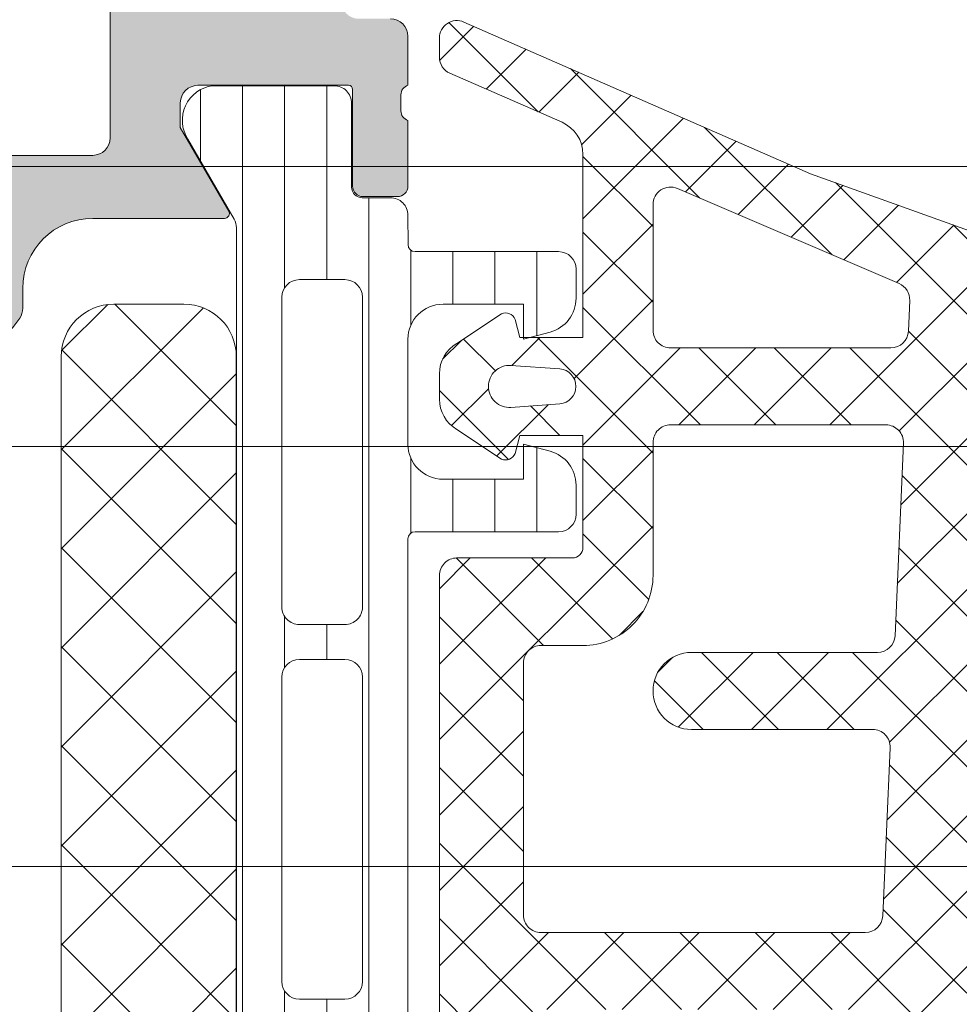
# Model space of a CAD drawing. Header units: millimetres. Extents: x 213386 to 506888, y 183055 to 450952.
# Tile 689 of 1056: x 374444 to 374470, y 342621 to 342649. Entities that reach past the tile are written whole.
import ezdxf

# ---------------------------------------------------------------- set-up
doc = ezdxf.new("R2010")
doc.units = ezdxf.units.MM
doc.layers.add('FASÁDA DETAILNÍ', color=255, linetype='Continuous', lineweight=0)
doc.layers.add('NOVA', color=255, linetype='Continuous', lineweight=0)
pattern_1 = [(135, (-4407.505283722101, 0), (-1.077630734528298, -1.077630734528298), []), (225, (-4407.505283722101, 0), (1.077630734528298, -1.077630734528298), [])]

# ---------------------------------------------------------------- blocks, each defined once
blk = doc.blocks.new('A$C69D17D4D')
at = {"layer": 'FASÁDA DETAILNÍ'}
h = blk.add_hatch(color=256, dxfattribs=at)
edge = h.paths.add_edge_path()
edge.add_arc((-23461.00547196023, 24911.31804486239), 0.5000674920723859, 0.0077324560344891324, 89.99226754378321, ccw=False)
edge.add_line((-23460.50540447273, 24911.31811234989), (-23460.50540447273, 24907.31811234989))
edge.add_arc((-23461.00547196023, 24907.3181798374), 0.5000674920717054, 270.0077324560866, 359.99226754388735, ccw=False)
edge.add_line((-23461.00540447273, 24906.81811234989), (-23462.30545330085, 24906.81811234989))
edge.add_arc((-23462.30541640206, 24907.31814924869), 0.5000369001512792, 180.0042279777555, 269.99577202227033, ccw=False)
edge.add_line((-23462.80545330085, 24907.31811234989), (-23462.80545330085, 24907.81811234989))
edge.add_line((-23462.80545330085, 24907.81811234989), (-23461.80545330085, 24907.81811234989))
edge.add_line((-23461.80545330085, 24907.81811234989), (-23461.80545330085, 24909.31811234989))
edge.add_arc((-23462.80541632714, 24909.31814932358), 0.9999630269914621, 359.9978814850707, 450.0021185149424)
edge.add_line((-23462.80545330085, 24910.31811234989), (-23466.80545330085, 24910.31811234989))
edge.add_arc((-23466.80537643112, 24909.31803548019), 1.000076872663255, 90.00440397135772, 179.9955960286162)
edge.add_line((-23467.80545330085, 24909.31811234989), (-23467.80545330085, 24907.81811234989))
edge.add_line((-23467.80545330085, 24907.81811234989), (-23466.80545330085, 24907.81811234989))
edge.add_line((-23466.80545330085, 24907.81811234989), (-23466.80545330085, 24907.31811234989))
edge.add_arc((-23467.30539582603, 24907.3180548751), 0.4999425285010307, -90.0065868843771, 0.006586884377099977, ccw=False)
edge.add_line((-23467.30545330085, 24906.81811234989), (-23470.10544109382, 24906.81811234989))
edge.add_arc((-23470.10544109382, 24907.31811234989), 0.5000000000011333, 180.0000000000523, 270.0000000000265, ccw=False)
edge.add_line((-23470.60544109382, 24907.31811234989), (-23470.60544109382, 24907.5181123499))
edge.add_arc((-23470.10544109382, 24907.51811234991), 0.5000000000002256, 89.99999999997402, 179.9999999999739, ccw=False)
edge.add_line((-23470.10544109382, 24908.01811234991), (-23469.60544109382, 24908.01811234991))
edge.add_arc((-23469.60547619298, 24908.51814744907), 0.500035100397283, 270.0040217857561, 359.9959782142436)
edge.add_line((-23469.10544109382, 24908.51811234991), (-23469.10544109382, 24909.31811540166))
edge.add_arc((-23469.60545765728, 24909.31809883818), 0.5000165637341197, 0.001897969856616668, 89.99810203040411)
edge.add_line((-23469.60544109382, 24909.81811540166), (-23500.90543499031, 24909.81811540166))
edge.add_line((-23500.9054349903, 24909.81811540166), (-23506.94389261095, 24909.38571876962))
edge.add_arc((-23506.90543655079, 24908.38649908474), 0.9999594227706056, 92.20400286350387, 179.9999999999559)
edge.add_line((-23507.90539597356, 24908.38649908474), (-23507.90539597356, 24901.71804687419))
edge.add_arc((-23507.40539597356, 24901.71804687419), 0.5000000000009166, 180.0000000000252, 269.9999999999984)
edge.add_line((-23507.40539597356, 24901.21804687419), (-23506.50539597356, 24901.21804687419))
edge.add_arc((-23506.50539597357, 24900.71804687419), 0.5000000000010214, 1.1692691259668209e-10, 90.0000000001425, ccw=False)
edge.add_line((-23506.00539597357, 24900.71804687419), (-23506.00539597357, 24899.31804534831))
edge.add_arc((-23505.92655952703, 24899.05052475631), 0.278895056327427, 106.4198764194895, 181.1645893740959)
edge.add_line((-23506.20539697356, 24899.04485634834), (-23506.20539697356, 24898.59126234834))
edge.add_arc((-23505.92652887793, 24898.58560168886), 0.2789255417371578, 178.8371299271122, 253.575405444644)
edge.add_line((-23506.00539597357, 24898.31805834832), (-23506.00539597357, 24896.43804734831))
edge.add_arc((-23506.30539597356, 24896.43804734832), 0.3000000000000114, 270.00000000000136, 360, ccw=False)
edge.add_line((-23506.30539597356, 24896.13804734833), (-23507.2853702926, 24896.13804734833))
edge.add_arc((-23507.28537029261, 24896.43804734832), 0.2999999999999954, 180.0000000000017, 270.00000000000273, ccw=False)
edge.add_line((-23507.58537029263, 24896.43804734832), (-23507.58537029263, 24899.19804534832))
edge.add_arc((-23507.70537029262, 24899.19804534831), 0.1200000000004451, 359.9999999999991, 450)
edge.add_line((-23507.70537029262, 24899.31804534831), (-23512.00539597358, 24899.31804534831))
edge.add_arc((-23512.00539597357, 24898.81804534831), 0.5000000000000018, 89.9999999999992, 179.9999999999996)
edge.add_line((-23512.50539597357, 24898.81804534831), (-23512.50539597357, 24898.11804534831))
edge.add_line((-23512.50539597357, 24898.11804534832), (-23511.12390051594, 24895.7252250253))
edge.add_arc((-23511.24351575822, 24895.65616513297), 0.1381197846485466, -90.00000000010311, 29.999999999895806, ccw=False)
edge.add_line((-23511.24351575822, 24895.51804534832), (-23515.00539597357, 24895.51804534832))
edge.add_arc((-23515.00539597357, 24893.51804534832), 1.999999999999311, 90.00000000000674, 180.0000000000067)
edge.add_line((-23517.00539597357, 24893.51804534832), (-23517.00539597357, 24892.9500499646))
edge.add_arc((-23517.50539597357, 24892.95004996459), 0.5000000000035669, 325.52092823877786, 359.9999999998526, ccw=False)
edge.add_arc((-23521.2148945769, 24895.4975232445), 4.999999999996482, 275.34922800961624, 325.5209282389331, ccw=False)
edge.add_arc((-23520.76727618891, 24890.65617200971), 0.1381197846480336, 150.0000000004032, 277.70243749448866, ccw=False)
edge.add_line((-23520.8868914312, 24890.72523190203), (-23519.50539597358, 24893.11805222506))
edge.add_line((-23519.50539597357, 24893.11805222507), (-23519.50539597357, 24893.81805222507))
edge.add_arc((-23520.00539597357, 24893.81805222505), 0.5, 360, 450)
edge.add_line((-23520.00539597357, 24894.31805222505), (-23524.30542165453, 24894.31805222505))
edge.add_arc((-23524.30542165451, 24894.19805222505), 0.1199999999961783, 90.00000000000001, 179.9999999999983)
edge.add_line((-23524.42542165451, 24894.19805222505), (-23524.42542165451, 24891.43805422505))
edge.add_arc((-23524.72542165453, 24891.43805422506), 0.2999999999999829, -90, 6.252776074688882e-13, ccw=False)
edge.add_line((-23524.72542165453, 24891.13805422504), (-23525.70539597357, 24891.13805422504))
edge.add_arc((-23525.70539597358, 24891.43805422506), 0.300000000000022, 180.0000000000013, 270, ccw=False)
edge.add_line((-23526.00539597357, 24891.43805422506), (-23526.00539597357, 24893.31806522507))
edge.add_arc((-23526.08426306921, 24893.5856085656), 0.2789255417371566, 286.4245945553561, 361.1628700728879)
edge.add_line((-23525.80539497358, 24893.59126922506), (-23525.80539497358, 24894.04486322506))
edge.add_arc((-23526.08423242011, 24894.05053163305), 0.2788950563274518, 358.8354106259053, 433.5801235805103)
edge.add_line((-23526.00539597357, 24894.31805222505), (-23526.00539597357, 24897.31811071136))
edge.add_line((-23526.00539597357, 24897.31811071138), (-23525.30532360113, 24898.01821360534))
edge.add_line((-23525.30532360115, 24898.01821360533), (-23524.70531749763, 24898.01821360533))
edge.add_line((-23524.70531749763, 24898.01821360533), (-23524.70531749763, 24896.41820750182))
edge.add_arc((-23524.20530804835, 24896.4182169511), 0.5000094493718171, 180.0010827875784, 269.9989172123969)
edge.add_line((-23524.20531749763, 24895.91820750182), (-23523.80988941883, 24895.91820750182))
edge.add_arc((-23523.80988941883, 24896.41820750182), 0.5000000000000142, 270.0000000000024, 285.0000000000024)
edge.add_line((-23523.68047989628, 24895.93524458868), (-23522.24659314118, 24896.31945338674))
edge.add_arc((-23522.50541218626, 24897.28537921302), 1.000000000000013, 285.0000000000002, 360.0000000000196)
edge.add_line((-23521.50541218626, 24897.28537921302), (-23521.50541218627, 24903.01820139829))
edge.add_line((-23521.50541218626, 24903.01820139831), (-23524.70531749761, 24903.01820139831))
edge.add_line((-23524.70531749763, 24903.01820139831), (-23524.70531749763, 24902.21821360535))
edge.add_line((-23524.70531749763, 24902.21821360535), (-23525.30532360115, 24902.21821360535))
edge.add_line((-23525.30532360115, 24902.21821360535), (-23526.0053052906, 24903.43064646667))
edge.add_line((-23526.0053052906, 24903.43064646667), (-23526.0053052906, 24904.51820139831))
edge.add_line((-23526.0053052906, 24904.51820139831), (-23511.00539597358, 24904.51820139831))
edge.add_arc((-23511.00539597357, 24905.01820139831), 0.5000000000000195, 269.9999999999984, 360.0000000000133)
edge.add_line((-23510.50539597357, 24905.01820139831), (-23510.50539597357, 24910.81811234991))
edge.add_arc((-23509.50539597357, 24910.81811234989), 1, 90, 180.0000000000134, ccw=False)
edge.add_line((-23509.50539597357, 24911.81811234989), (-23461.00540447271, 24911.81811234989))
edge = h.paths.add_edge_path(flags=16)
edge.add_line((-23519.90541218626, 24902.21821360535), (-23519.90541218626, 24897.81821360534))
edge.add_arc((-23519.40541218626, 24897.81821360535), 0.5000000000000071, 180.0000000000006, 269.9999999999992)
edge.add_line((-23519.40541218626, 24897.31821360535), (-23515.00541218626, 24897.31821360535))
edge.add_arc((-23515.00541218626, 24897.81821360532), 0.4999999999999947, 269.9999999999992, 360.0000000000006)
edge.add_line((-23514.50541218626, 24897.81821360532), (-23514.50541218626, 24902.21821360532))
edge.add_arc((-23515.00541218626, 24902.21821360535), 0.5, 360, 450)
edge.add_line((-23515.00541218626, 24902.71821360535), (-23519.40541218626, 24902.71821360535))
edge.add_arc((-23519.40541218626, 24902.21821360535), 0.4999999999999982, 90.00000000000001, 180.0000000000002)
h = blk.add_hatch(dxfattribs=at)
h.set_pattern_fill('ANSI37', color=256, scale=0.48, angle=90, style=0)
h.set_pattern_definition(pattern_1)
edge = h.paths.add_edge_path(flags=16)
edge.add_line((-23501.66969865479, 24890.21938934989), (-23503.0625526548, 24890.11964534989))
edge.add_arc((-23503.10541014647, 24890.71811226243), 0.599999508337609, 179.9999916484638, 274.0960805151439, ccw=False)
edge.add_arc((-23503.10541014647, 24890.71811243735), 0.5999995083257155, 85.90391948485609, 180.0000083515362, ccw=False)
edge.add_line((-23503.0625526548, 24891.31657934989), (-23501.66969865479, 24891.21683534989))
edge.add_arc((-23501.70541313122, 24890.71811234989), 0.5000001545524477, -85.90393560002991, 85.90393560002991, ccw=False)
edge = h.paths.add_edge_path(flags=16)
edge.add_arc((-23498.50540502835, 24892.31810897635), 0.4999996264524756, 179.9999571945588, 270.0000428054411, ccw=False)
edge.add_line((-23499.0054046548, 24892.3181093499), (-23499.0054046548, 24895.9117943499))
edge.add_arc((-23498.50540432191, 24895.91179436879), 0.5000003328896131, 66.78197339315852, 180.0000021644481, ccw=False)
edge.add_line((-23498.30828865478, 24896.37130034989), (-23491.97718665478, 24893.6554223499))
edge.add_arc((-23492.17430257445, 24893.19591700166), 0.4999998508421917, -2.5001106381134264, 66.7819182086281, ccw=False)
edge.add_line((-23491.67477865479, 24893.17410634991), (-23491.71310465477, 24892.29629934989))
edge.add_arc((-23492.21262826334, 24892.31810883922), 0.4999994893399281, 269.9999551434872, 357.5000208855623, ccw=False)
edge.add_line((-23492.21262865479, 24891.8181093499), (-23498.5054046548, 24891.8181093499))
edge = h.paths.add_edge_path(flags=16)
edge.add_line((-23493.0972426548, 24866.7641903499), (-23501.99409565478, 24862.61552034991))
edge.add_arc((-23502.20540479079, 24863.06867409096), 0.4999998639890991, 179.9999703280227, 295.00000791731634, ccw=False)
edge.add_line((-23502.70540465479, 24863.0686743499), (-23502.70540465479, 24872.41810934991))
edge.add_arc((-23502.20540502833, 24872.41810972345), 0.4999996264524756, 89.99995719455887, 180.0000428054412, ccw=False)
edge.add_line((-23502.20540465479, 24872.91810934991), (-23493.08148165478, 24872.91810934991))
edge.add_arc((-23493.08148182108, 24872.41810928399), 0.5000000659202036, -2.500027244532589, 89.99998094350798, ccw=False)
edge.add_line((-23492.58195765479, 24872.3962993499), (-23492.80902765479, 24867.19553534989))
edge.add_arc((-23493.3085530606, 24867.2173450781), 0.5000012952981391, 295.0000919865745, 357.5000025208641, ccw=False)
edge = h.paths.add_edge_path(flags=16)
edge.add_arc((-23502.20540502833, 24875.61810897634), 0.4999996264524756, 179.9999571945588, 270.0000428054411, ccw=False)
edge.add_line((-23502.70540465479, 24875.61810934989), (-23502.70540465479, 24882.8181093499))
edge.add_arc((-23502.20540502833, 24882.81810972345), 0.4999996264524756, 89.99995719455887, 180.0000428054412, ccw=False)
edge.add_line((-23502.20540465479, 24883.3181093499), (-23501.0054046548, 24883.3181093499))
edge.add_arc((-23501.00540316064, 24885.31810785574), 1.999998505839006, 269.9999571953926, 360.0000428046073)
edge.add_line((-23499.0054046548, 24885.3181093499), (-23499.0054046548, 24889.11810934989))
edge.add_arc((-23498.50540502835, 24889.11810972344), 0.4999996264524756, 89.99995719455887, 180.0000428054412, ccw=False)
edge.add_line((-23498.5054046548, 24889.61810934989), (-23492.35234365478, 24889.61810934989))
edge.add_arc((-23492.35234382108, 24889.11810928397), 0.5000000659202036, -2.500027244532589, 89.99998094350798, ccw=False)
edge.add_line((-23491.8528196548, 24889.09629934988), (-23492.0929546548, 24883.59629934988))
edge.add_arc((-23492.59247826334, 24883.6181088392), 0.499999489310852, 269.9999551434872, 357.50002088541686, ccw=False)
edge.add_line((-23492.59247865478, 24883.11810934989), (-23497.9054046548, 24883.11810934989))
edge.add_arc((-23497.9054046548, 24882.01810934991), 1.099999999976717, 90, 270)
edge.add_line((-23497.9054046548, 24880.91810934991), (-23492.73219365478, 24880.91810934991))
edge.add_arc((-23492.73219382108, 24880.41810928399), 0.5000000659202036, -2.500027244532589, 89.99998094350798, ccw=False)
edge.add_line((-23492.2326696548, 24880.3962993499), (-23492.4422426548, 24875.59629934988))
edge.add_arc((-23492.94176626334, 24875.6181088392), 0.499999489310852, 269.9999551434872, 357.50002088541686, ccw=False)
edge.add_line((-23492.94176665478, 24875.11810934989), (-23502.20540465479, 24875.11810934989))
edge = h.paths.add_edge_path()
edge.add_line((-23500.8189476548, 24860.4050563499), (-23492.0310816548, 24864.50290534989))
edge.add_ellipse((-23493.29893914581, 24867.22183071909), major_axis=(-3.000002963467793, 0), ratio=1, start_angle=115.0000306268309, end_angle=177.4999411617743)
edge.add_line((-23490.30179165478, 24867.0909693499), (-23490.27345765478, 24867.7399193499))
edge.add_ellipse((-23489.77393404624, 24867.71810986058), major_axis=(-0.499999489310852, 0), ratio=1, start_angle=269.9999551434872, end_angle=357.50002088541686, ccw=False)
edge.add_line((-23489.7739336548, 24868.21810934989), (-23488.80540465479, 24868.21810934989))
edge.add_ellipse((-23488.80540458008, 24868.31810927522), major_axis=(-0.09999992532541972, 0), ratio=1, start_angle=89.99995719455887, end_angle=180.0000427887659)
edge.add_line((-23488.70540465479, 24868.3181093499), (-23488.70540465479, 24868.91810934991))
edge.add_ellipse((-23488.80540458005, 24868.91810942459), major_axis=(-0.09999992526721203, 0), ratio=1, start_angle=179.9999572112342, end_angle=270.0000428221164)
edge.add_line((-23488.80540465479, 24869.01810934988), (-23489.70844265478, 24869.01810934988))
edge.add_ellipse((-23489.70844248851, 24869.51810941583), major_axis=(-0.5000000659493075, 0), ratio=1, start_angle=-2.5000272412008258, end_angle=89.99998094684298, ccw=False)
edge.add_line((-23490.20796665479, 24869.53991934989), (-23489.81412865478, 24878.44021334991))
edge.add_ellipse((-23489.31461737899, 24878.41810924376), major_axis=(-0.5000001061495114, 0), ratio=1, start_angle=269.9999170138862, end_angle=357.46623077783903, ccw=False)
edge.add_line((-23489.3146166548, 24878.91810934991), (-23488.70540465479, 24878.91810934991))
edge.add_ellipse((-23488.70540458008, 24879.0181092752), major_axis=(-0.09999992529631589, 0), ratio=1, start_angle=89.99995719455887, end_angle=180.0000427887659)
edge.add_line((-23488.60540465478, 24879.01810934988), (-23488.60540465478, 24879.61810934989))
edge.add_ellipse((-23488.70540458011, 24879.61810942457), major_axis=(-0.0999999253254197, 0), ratio=1, start_angle=179.9999572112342, end_angle=270.0000427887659)
edge.add_line((-23488.70540465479, 24879.71810934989), (-23489.2349666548, 24879.71810934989))
edge.add_ellipse((-23489.23496696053, 24880.21810984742), major_axis=(-0.5000004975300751, 0), ratio=1, start_angle=-2.5336979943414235, end_angle=90.00003503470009, ccw=False)
edge.add_line((-23489.73447865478, 24880.2402133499), (-23489.22382265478, 24891.7804383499))
edge.add_ellipse((-23488.72429805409, 24891.75862881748), major_axis=(-0.5000004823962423, 0), ratio=1, start_angle=266.78294269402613, end_angle=357.50002091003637, ccw=False)
edge.add_line((-23488.69623865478, 24892.2578413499), (-23483.5624956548, 24891.96927834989))
edge.add_ellipse((-23483.67805107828, 24891.55886034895), major_axis=(-0.4263754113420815, 0), ratio=1, start_angle=110.7589723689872, end_angle=254.2751455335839, ccw=False)
edge.add_line((-23483.52692765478, 24891.16016534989), (-23483.75953065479, 24891.16140534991))
edge.add_line((-23483.75953065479, 24891.16140534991), (-23485.64210965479, 24891.45954334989))
edge.add_line((-23485.64210965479, 24891.45954334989), (-23488.49139465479, 24891.05911734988))
edge.add_ellipse((-23488.44964405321, 24890.76203675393), major_axis=(-0.2999999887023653, 0), ratio=1, start_angle=-82.0002559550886, end_angle=34.5977463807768)
edge.add_ellipse((-23486.22707296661, 24892.29515014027), major_axis=(-3.000047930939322, 0), ratio=1, start_angle=34.59764128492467, end_angle=108.0084245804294)
edge.add_line((-23485.29958765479, 24889.44207134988), (-23483.0446966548, 24890.07564734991))
edge.add_ellipse((-23483.20562619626, 24890.85085985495), major_axis=(-0.7917403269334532, 0), ratio=1, start_angle=101.7276897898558, end_angle=173.2016537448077)
edge.add_line((-23482.41945265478, 24890.75713734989), (-23482.4182316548, 24891.81534734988))
edge.add_ellipse((-23483.59731787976, 24891.68622310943), major_axis=(-1.186135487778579, 0), ratio=1, start_angle=186.2496781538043, end_angle=251.3444235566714)
edge.add_line((-23483.21789865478, 24892.8100373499), (-23486.45923865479, 24893.90437034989))
edge.add_line((-23486.45923865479, 24893.90437034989), (-23494.50903365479, 24896.7941483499))
edge.add_line((-23494.50903365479, 24896.7941483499), (-23504.4069106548, 24901.12695734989))
edge.add_ellipse((-23504.60518072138, 24900.66794836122), major_axis=(-0.5000002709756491, 0), ratio=1, start_angle=246.6379505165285, end_angle=359.9334236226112)
edge.add_line((-23505.10518065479, 24900.6685293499), (-23505.1058156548, 24900.12182834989))
edge.add_ellipse((-23504.60581554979, 24900.12124807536), major_axis=(-0.5000004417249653, 0), ratio=1, start_angle=-0.06649451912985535, end_angle=66.07917546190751)
edge.add_line((-23504.80855265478, 24899.6641943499), (-23501.60454965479, 24898.26243834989))
edge.add_ellipse((-23502.00540399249, 24897.34629727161), major_axis=(-0.999999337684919, 0), ratio=1, start_angle=179.999947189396, end_angle=246.368385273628, ccw=False)
edge.add_line((-23501.0054046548, 24897.34629634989), (-23501.0054046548, 24892.11835434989))
edge.add_line((-23501.0054046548, 24892.11835434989), (-23502.80488365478, 24892.11834534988))
edge.add_line((-23502.80488365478, 24892.11834534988), (-23502.94282565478, 24892.63314634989))
edge.add_ellipse((-23503.21997967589, 24892.5183810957), major_axis=(-0.2999756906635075, 0), ratio=1, start_angle=202.4937002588, end_angle=292.5035666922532)
edge.add_line((-23503.33479265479, 24892.79551534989), (-23504.60491965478, 24891.94634834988))
edge.add_ellipse((-23504.10519888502, 24891.08048416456), major_axis=(-0.9997207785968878, 0), ratio=1, start_angle=-60.00923930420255, end_angle=0.007611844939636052)
edge.add_line((-23505.10491965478, 24891.0803513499), (-23505.10488865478, 24890.3559903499))
edge.add_ellipse((-23504.10515082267, 24890.35619840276), major_axis=(-0.9997378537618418, 0), ratio=1, start_angle=0.01192367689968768, end_angle=60.00867505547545)
edge.add_line((-23504.60488865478, 24889.4903243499), (-23503.33479265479, 24888.64115734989))
edge.add_ellipse((-23503.21998076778, 24888.91830484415), major_axis=(-0.2999875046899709, 0), ratio=1, start_angle=67.49759383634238, end_angle=157.5013961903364)
edge.add_line((-23502.94282565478, 24888.80351134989), (-23502.80485365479, 24889.3183273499))
edge.add_line((-23502.80485365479, 24889.3183273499), (-23501.0054046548, 24889.3183353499))
edge.add_line((-23501.0054046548, 24889.3183353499), (-23501.0054046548, 24886.11810834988))
edge.add_ellipse((-23501.30540443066, 24886.11810812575), major_axis=(-0.2999997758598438, 0), ratio=1, start_angle=89.99995719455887, end_angle=180.0000428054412, ccw=False)
edge.add_line((-23501.30540465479, 24885.81810834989), (-23504.60540065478, 24885.81810834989))
edge.add_ellipse((-23504.60540102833, 24885.31810872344), major_axis=(-0.4999996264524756, 0), ratio=1, start_angle=-90.00004280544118, end_angle=4.280544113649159e-05)
edge.add_line((-23505.10540065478, 24885.31810834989), (-23505.10540065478, 24858.4204863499))
edge.add_line((-23505.10540065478, 24858.4204863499), (-23503.5550086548, 24857.52536834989))
edge.add_ellipse((-23503.30500856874, 24857.95838090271), major_axis=(-0.4999999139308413, 0), ratio=1, start_angle=59.99998291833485, end_angle=179.9999366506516)
edge.add_line((-23502.8050086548, 24857.95838034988), (-23501.10763765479, 24857.95838034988))
edge.add_line((-23501.10763765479, 24857.95838034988), (-23501.10763765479, 24859.95190234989))
edge.add_ellipse((-23500.6076373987, 24859.95190269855), major_axis=(-0.5000002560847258, 0), ratio=1, start_angle=-64.99987141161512, end_angle=3.995391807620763e-05, ccw=False)
h = blk.add_hatch(dxfattribs=at)
h.set_pattern_fill('ANSI37', color=256, scale=0.48, angle=90, style=0)
h.set_pattern_definition(pattern_1)
edge = h.paths.add_edge_path(flags=16)
edge.add_line((-23501.66969847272, 24890.21938934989), (-23503.06255247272, 24890.11964534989))
edge.add_arc((-23503.1054099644, 24890.71811226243), 0.599999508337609, 179.9999916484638, 274.0960805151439, ccw=False)
edge.add_arc((-23503.1054099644, 24890.71811243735), 0.5999995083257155, 85.90391948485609, 180.0000083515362, ccw=False)
edge.add_line((-23503.06255247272, 24891.31657934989), (-23501.66969847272, 24891.21683534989))
edge.add_arc((-23501.70541294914, 24890.71811234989), 0.5000001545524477, -85.90393560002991, 85.90393560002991, ccw=False)
edge = h.paths.add_edge_path(flags=16)
edge.add_arc((-23498.50540484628, 24892.31810897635), 0.4999996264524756, 179.9999571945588, 270.0000428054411, ccw=False)
edge.add_line((-23499.00540447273, 24892.3181093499), (-23499.00540447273, 24895.9117943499))
edge.add_arc((-23498.50540413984, 24895.91179436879), 0.5000003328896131, 66.78197339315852, 180.0000021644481, ccw=False)
edge.add_line((-23498.3082884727, 24896.37130034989), (-23491.97718647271, 24893.6554223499))
edge.add_arc((-23492.17430239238, 24893.19591700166), 0.4999998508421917, -2.5001106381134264, 66.7819182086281, ccw=False)
edge.add_line((-23491.67477847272, 24893.17410634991), (-23491.7131044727, 24892.29629934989))
edge.add_arc((-23492.21262808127, 24892.31810883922), 0.4999994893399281, 269.9999551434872, 357.5000208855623, ccw=False)
edge.add_line((-23492.21262847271, 24891.8181093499), (-23498.50540447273, 24891.8181093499))
edge = h.paths.add_edge_path(flags=16)
edge.add_line((-23493.09724247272, 24866.7641903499), (-23501.99409547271, 24862.61552034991))
edge.add_arc((-23502.20540460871, 24863.06867409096), 0.4999998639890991, 179.9999703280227, 295.00000791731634, ccw=False)
edge.add_line((-23502.70540447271, 24863.0686743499), (-23502.70540447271, 24872.41810934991))
edge.add_arc((-23502.20540484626, 24872.41810972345), 0.4999996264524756, 89.99995719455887, 180.0000428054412, ccw=False)
edge.add_line((-23502.20540447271, 24872.91810934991), (-23493.08148147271, 24872.91810934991))
edge.add_arc((-23493.081481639, 24872.41810928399), 0.5000000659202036, -2.500027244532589, 89.99998094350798, ccw=False)
edge.add_line((-23492.58195747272, 24872.3962993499), (-23492.80902747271, 24867.19553534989))
edge.add_arc((-23493.30855287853, 24867.2173450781), 0.5000012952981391, 295.0000919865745, 357.5000025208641, ccw=False)
edge = h.paths.add_edge_path(flags=16)
edge.add_arc((-23502.20540484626, 24875.61810897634), 0.4999996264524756, 179.9999571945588, 270.0000428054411, ccw=False)
edge.add_line((-23502.70540447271, 24875.61810934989), (-23502.70540447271, 24882.8181093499))
edge.add_arc((-23502.20540484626, 24882.81810972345), 0.4999996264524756, 89.99995719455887, 180.0000428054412, ccw=False)
edge.add_line((-23502.20540447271, 24883.3181093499), (-23501.00540447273, 24883.3181093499))
edge.add_arc((-23501.00540297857, 24885.31810785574), 1.999998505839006, 269.9999571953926, 360.0000428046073)
edge.add_line((-23499.00540447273, 24885.3181093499), (-23499.00540447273, 24889.11810934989))
edge.add_arc((-23498.50540484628, 24889.11810972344), 0.4999996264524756, 89.99995719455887, 180.0000428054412, ccw=False)
edge.add_line((-23498.50540447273, 24889.61810934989), (-23492.35234347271, 24889.61810934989))
edge.add_arc((-23492.35234363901, 24889.11810928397), 0.5000000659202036, -2.500027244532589, 89.99998094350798, ccw=False)
edge.add_line((-23491.85281947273, 24889.09629934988), (-23492.09295447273, 24883.59629934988))
edge.add_arc((-23492.59247808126, 24883.6181088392), 0.499999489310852, 269.9999551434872, 357.50002088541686, ccw=False)
edge.add_line((-23492.59247847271, 24883.11810934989), (-23497.90540447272, 24883.11810934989))
edge.add_arc((-23497.90540447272, 24882.01810934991), 1.099999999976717, 90, 270)
edge.add_line((-23497.90540447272, 24880.91810934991), (-23492.73219347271, 24880.91810934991))
edge.add_arc((-23492.73219363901, 24880.41810928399), 0.5000000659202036, -2.500027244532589, 89.99998094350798, ccw=False)
edge.add_line((-23492.23266947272, 24880.3962993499), (-23492.44224247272, 24875.59629934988))
edge.add_arc((-23492.94176608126, 24875.6181088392), 0.499999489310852, 269.9999551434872, 357.50002088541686, ccw=False)
edge.add_line((-23492.94176647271, 24875.11810934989), (-23502.20540447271, 24875.11810934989))
edge = h.paths.add_edge_path()
edge.add_line((-23500.81894747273, 24860.4050563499), (-23492.03108147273, 24864.50290534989))
edge.add_ellipse((-23493.29893896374, 24867.22183071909), major_axis=(-3.000002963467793, 0), ratio=1, start_angle=115.0000306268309, end_angle=177.4999411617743)
edge.add_line((-23490.30179147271, 24867.0909693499), (-23490.27345747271, 24867.7399193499))
edge.add_ellipse((-23489.77393386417, 24867.71810986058), major_axis=(-0.499999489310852, 0), ratio=1, start_angle=269.9999551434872, end_angle=357.50002088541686, ccw=False)
edge.add_line((-23489.77393347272, 24868.21810934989), (-23488.80540447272, 24868.21810934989))
edge.add_ellipse((-23488.80540439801, 24868.31810927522), major_axis=(-0.09999992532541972, 0), ratio=1, start_angle=89.99995719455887, end_angle=180.0000427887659)
edge.add_line((-23488.70540447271, 24868.3181093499), (-23488.70540447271, 24868.91810934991))
edge.add_ellipse((-23488.80540439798, 24868.91810942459), major_axis=(-0.09999992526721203, 0), ratio=1, start_angle=179.9999572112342, end_angle=270.0000428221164)
edge.add_line((-23488.80540447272, 24869.01810934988), (-23489.70844247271, 24869.01810934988))
edge.add_ellipse((-23489.70844230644, 24869.51810941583), major_axis=(-0.5000000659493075, 0), ratio=1, start_angle=-2.5000272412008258, end_angle=89.99998094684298, ccw=False)
edge.add_line((-23490.20796647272, 24869.53991934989), (-23489.8141284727, 24878.44021334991))
edge.add_ellipse((-23489.31461719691, 24878.41810924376), major_axis=(-0.5000001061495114, 0), ratio=1, start_angle=269.9999170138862, end_angle=357.46623077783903, ccw=False)
edge.add_line((-23489.31461647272, 24878.91810934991), (-23488.70540447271, 24878.91810934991))
edge.add_ellipse((-23488.705404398, 24879.0181092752), major_axis=(-0.09999992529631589, 0), ratio=1, start_angle=89.99995719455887, end_angle=180.0000427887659)
edge.add_line((-23488.60540447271, 24879.01810934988), (-23488.60540447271, 24879.61810934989))
edge.add_ellipse((-23488.70540439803, 24879.61810942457), major_axis=(-0.0999999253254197, 0), ratio=1, start_angle=179.9999572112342, end_angle=270.0000427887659)
edge.add_line((-23488.70540447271, 24879.71810934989), (-23489.23496647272, 24879.71810934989))
edge.add_ellipse((-23489.23496677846, 24880.21810984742), major_axis=(-0.5000004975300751, 0), ratio=1, start_angle=-2.5336979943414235, end_angle=90.00003503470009, ccw=False)
edge.add_line((-23489.7344784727, 24880.2402133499), (-23489.2238224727, 24891.7804383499))
edge.add_ellipse((-23488.72429787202, 24891.75862881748), major_axis=(-0.5000004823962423, 0), ratio=1, start_angle=266.78294269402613, end_angle=357.50002091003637, ccw=False)
edge.add_line((-23488.69623847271, 24892.2578413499), (-23483.56249547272, 24891.96927834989))
edge.add_ellipse((-23483.67805089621, 24891.55886034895), major_axis=(-0.4263754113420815, 0), ratio=1, start_angle=110.7589723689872, end_angle=254.2751455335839, ccw=False)
edge.add_line((-23483.5269274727, 24891.16016534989), (-23483.75953047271, 24891.16140534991))
edge.add_line((-23483.75953047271, 24891.16140534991), (-23485.64210947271, 24891.45954334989))
edge.add_line((-23485.64210947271, 24891.45954334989), (-23488.49139447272, 24891.05911734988))
edge.add_ellipse((-23488.44964387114, 24890.76203675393), major_axis=(-0.2999999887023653, 0), ratio=1, start_angle=-82.0002559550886, end_angle=34.5977463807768)
edge.add_ellipse((-23486.22707278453, 24892.29515014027), major_axis=(-3.000047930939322, 0), ratio=1, start_angle=34.59764128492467, end_angle=108.0084245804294)
edge.add_line((-23485.29958747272, 24889.44207134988), (-23483.04469647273, 24890.07564734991))
edge.add_ellipse((-23483.20562601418, 24890.85085985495), major_axis=(-0.7917403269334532, 0), ratio=1, start_angle=101.7276897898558, end_angle=173.2016537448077)
edge.add_line((-23482.41945247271, 24890.75713734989), (-23482.41823147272, 24891.81534734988))
edge.add_ellipse((-23483.59731769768, 24891.68622310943), major_axis=(-1.186135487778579, 0), ratio=1, start_angle=186.2496781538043, end_angle=251.3444235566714)
edge.add_line((-23483.21789847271, 24892.8100373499), (-23486.45923847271, 24893.90437034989))
edge.add_line((-23486.45923847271, 24893.90437034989), (-23494.50903347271, 24896.7941483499))
edge.add_line((-23494.50903347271, 24896.7941483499), (-23504.40691047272, 24901.12695734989))
edge.add_ellipse((-23504.60518053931, 24900.66794836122), major_axis=(-0.5000002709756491, 0), ratio=1, start_angle=246.6379505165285, end_angle=359.9334236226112)
edge.add_line((-23505.10518047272, 24900.6685293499), (-23505.10581547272, 24900.12182834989))
edge.add_ellipse((-23504.60581536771, 24900.12124807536), major_axis=(-0.5000004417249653, 0), ratio=1, start_angle=-0.06649451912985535, end_angle=66.07917546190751)
edge.add_line((-23504.80855247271, 24899.6641943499), (-23501.60454947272, 24898.26243834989))
edge.add_ellipse((-23502.00540381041, 24897.34629727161), major_axis=(-0.999999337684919, 0), ratio=1, start_angle=179.999947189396, end_angle=246.368385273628, ccw=False)
edge.add_line((-23501.00540447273, 24897.34629634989), (-23501.00540447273, 24892.11835434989))
edge.add_line((-23501.00540447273, 24892.11835434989), (-23502.80488347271, 24892.11834534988))
edge.add_line((-23502.80488347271, 24892.11834534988), (-23502.94282547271, 24892.63314634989))
edge.add_ellipse((-23503.21997949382, 24892.5183810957), major_axis=(-0.2999756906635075, 0), ratio=1, start_angle=202.4937002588, end_angle=292.5035666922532)
edge.add_line((-23503.33479247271, 24892.79551534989), (-23504.60491947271, 24891.94634834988))
edge.add_ellipse((-23504.10519870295, 24891.08048416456), major_axis=(-0.9997207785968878, 0), ratio=1, start_angle=-60.00923930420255, end_angle=0.007611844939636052)
edge.add_line((-23505.10491947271, 24891.0803513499), (-23505.10488847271, 24890.3559903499))
edge.add_ellipse((-23504.10515064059, 24890.35619840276), major_axis=(-0.9997378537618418, 0), ratio=1, start_angle=0.01192367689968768, end_angle=60.00867505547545)
edge.add_line((-23504.60488847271, 24889.4903243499), (-23503.33479247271, 24888.64115734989))
edge.add_ellipse((-23503.21998058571, 24888.91830484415), major_axis=(-0.2999875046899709, 0), ratio=1, start_angle=67.49759383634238, end_angle=157.5013961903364)
edge.add_line((-23502.94282547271, 24888.80351134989), (-23502.80485347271, 24889.3183273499))
edge.add_line((-23502.80485347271, 24889.3183273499), (-23501.00540447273, 24889.3183353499))
edge.add_line((-23501.00540447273, 24889.3183353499), (-23501.00540447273, 24886.11810834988))
edge.add_ellipse((-23501.30540424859, 24886.11810812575), major_axis=(-0.2999997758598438, 0), ratio=1, start_angle=89.99995719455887, end_angle=180.0000428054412, ccw=False)
edge.add_line((-23501.30540447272, 24885.81810834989), (-23504.6054004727, 24885.81810834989))
edge.add_ellipse((-23504.60540084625, 24885.31810872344), major_axis=(-0.4999996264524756, 0), ratio=1, start_angle=-90.00004280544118, end_angle=4.280544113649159e-05)
edge.add_line((-23505.1054004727, 24885.31810834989), (-23505.1054004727, 24858.4204863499))
edge.add_line((-23505.1054004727, 24858.4204863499), (-23503.55500847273, 24857.52536834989))
edge.add_ellipse((-23503.30500838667, 24857.95838090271), major_axis=(-0.4999999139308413, 0), ratio=1, start_angle=59.99998291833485, end_angle=179.9999366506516)
edge.add_line((-23502.80500847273, 24857.95838034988), (-23501.10763747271, 24857.95838034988))
edge.add_line((-23501.10763747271, 24857.95838034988), (-23501.10763747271, 24859.95190234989))
edge.add_ellipse((-23500.60763721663, 24859.95190269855), major_axis=(-0.5000002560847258, 0), ratio=1, start_angle=-64.99987141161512, end_angle=3.995391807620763e-05, ccw=False)
h = blk.add_hatch(dxfattribs=at)
h.set_pattern_fill('LINIE', color=256, scale=1.2, angle=270, style=0)
h.set_pattern_definition([(270, (-23525.28836659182, 24899.94272540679), (1.2, -2.20433997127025e-16), [])])
edge = h.paths.add_edge_path()
edge.add_arc((-23507.31459413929, 24896.40802904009), 0.2999999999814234, 179.9979247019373, 269.9979247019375)
edge.add_line((-23507.31460500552, 24896.10802904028), (-23506.5042736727, 24896.10800041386))
edge.add_arc((-23506.50428910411, 24895.60800309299), 0.4999973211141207, -0.0023822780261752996, 89.99823168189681, ccw=False)
edge.add_line((-23506.00429178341, 24895.6079823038), (-23506.00297123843, 24894.76691005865))
edge.add_arc((-23505.80297123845, 24894.76691005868), 0.1999999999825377, 180.0000000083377, 270.0000000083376)
edge.add_line((-23505.80297123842, 24894.56691005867), (-23501.70297123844, 24894.56691005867))
edge.add_arc((-23501.70297123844, 24894.06691005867), 0.5, 0, 90, ccw=False)
edge.add_line((-23501.20297123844, 24894.06691005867), (-23501.20297123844, 24893.23616083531))
edge.add_arc((-23502.20297123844, 24893.23616083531), 1, -74.99999999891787, 0, ccw=False)
edge.add_line((-23501.94415219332, 24892.27023500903), (-23502.70297123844, 24892.06691005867))
edge.add_line((-23502.70297123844, 24892.06691005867), (-23502.70297123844, 24893.06691005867))
edge.add_line((-23502.70297123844, 24893.06691005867), (-23505.00297123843, 24893.06691005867))
edge.add_arc((-23505.0012619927, 24892.06278357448), 1.004127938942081, 90.09753001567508, 179.7659122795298)
edge.add_line((-23506.00538155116, 24892.06688602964), (-23506.00538155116, 24889.06700767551))
edge.add_arc((-23505.00126220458, 24889.07103603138), 1.004127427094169, 180.2298596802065, 269.9024820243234)
edge.add_line((-23505.00297123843, 24888.06691005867), (-23502.70297123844, 24888.06691005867))
edge.add_line((-23502.70297123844, 24888.06691005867), (-23502.70297123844, 24889.06691005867))
edge.add_line((-23502.70297123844, 24889.06691005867), (-23501.94415219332, 24888.86358510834))
edge.add_arc((-23502.20297123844, 24887.89765928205), 0.9999999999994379, 0, 74.99999999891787, ccw=False)
edge.add_line((-23501.20297123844, 24887.89765928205), (-23501.20297123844, 24887.06691005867))
edge.add_arc((-23501.70297123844, 24887.06691005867), 0.5, -90, 0, ccw=False)
edge.add_line((-23501.70297123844, 24886.56691005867), (-23505.80297123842, 24886.56691005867))
edge.add_arc((-23505.80124268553, 24886.36273696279), 0.2041804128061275, 90.4850610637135, 178.8441310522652)
edge.add_line((-23506.00538155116, 24886.36685576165), (-23506.00540447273, 24860.52548895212))
edge.add_arc((-23506.50540179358, 24860.52550438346), 0.499997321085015, 269.9976177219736, 359.9982316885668, ccw=False)
edge.add_line((-23506.50542258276, 24860.02550706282), (-23507.31575391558, 24860.02553568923))
edge.add_arc((-23507.31576478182, 24859.72553568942), 0.3000000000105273, 89.99792470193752, 179.9979246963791)
edge.add_line((-23507.61576478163, 24859.72554655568), (-23507.61551976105, 24857.32554816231))
edge.add_arc((-23508.11551573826, 24857.32556363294), 0.4999959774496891, 269.9976222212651, 359.9982271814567, ccw=False)
edge.add_line((-23508.11553648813, 24856.82556765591), (-23511.59207798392, 24856.82569430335))
edge.add_arc((-23511.44973148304, 24857.81550722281), 0.9999960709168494, 147.2709086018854, 261.81631664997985, ccw=False)
edge.add_line((-23512.29096454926, 24858.35617261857), (-23510.97241211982, 24860.63978170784))
edge.add_arc((-23511.4054157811, 24860.88979736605), 0.5000000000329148, 329.9979281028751, 359.9978647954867)
edge.add_line((-23510.90541578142, 24860.88977873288), (-23510.90432946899, 24895.24404748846))
edge.add_arc((-23511.40432946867, 24895.24406507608), 0.4999999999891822, 359.9979846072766, 389.9979213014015)
edge.add_line((-23510.97130769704, 24895.49404936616), (-23512.28969469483, 24897.77775396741))
edge.add_arc((-23511.44842246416, 24898.3183584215), 0.9999960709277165, 98.17953275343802, 212.7249408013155, ccw=False)
edge.add_line((-23511.59069726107, 24899.30818165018), (-23508.11415576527, 24899.30805500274))
edge.add_arc((-23508.11417123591, 24898.80805902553), 0.4999959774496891, -0.0023777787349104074, 89.99822718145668, ccw=False)
edge.add_line((-23507.61417525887, 24898.80803827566), (-23507.61459413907, 24896.40803990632))
edge = h.paths.add_edge_path(flags=16)
edge.add_line((-23507.80486974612, 24872.21691630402), (-23509.10486385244, 24872.21691630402))
edge.add_arc((-23509.10486749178, 24871.71691994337), 0.4999963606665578, 89.99958295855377, 180.0004170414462)
edge.add_line((-23509.60486385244, 24871.71691630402), (-23509.60486385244, 24862.86692240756))
edge.add_arc((-23509.10486749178, 24862.86691876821), 0.4999963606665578, 179.9995829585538, 270.0004170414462)
edge.add_line((-23509.10486385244, 24862.36692240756), (-23507.80486974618, 24862.36692240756))
edge.add_arc((-23507.80485317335, 24862.86692240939), 0.5000000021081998, 269.9981008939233, 359.9999997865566)
edge.add_line((-23507.30485317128, 24862.86692240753), (-23507.30485317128, 24871.71691630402))
edge.add_arc((-23507.80485317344, 24871.71691630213), 0.5000000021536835, 2.167784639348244e-07, 90.00189908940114)
edge = h.paths.add_edge_path(flags=16)
edge.add_arc((-23507.80485317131, 24882.41692240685), 0.5, 0, 90)
edge.add_line((-23507.80485317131, 24882.91692240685), (-23509.10486385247, 24882.91692240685))
edge.add_arc((-23509.10486385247, 24882.41692240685), 0.5, 90, 180)
edge.add_line((-23509.60486385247, 24882.41692240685), (-23509.60486385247, 24873.71691630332))
edge.add_arc((-23509.10486385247, 24873.71691630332), 0.5, 180, 270)
edge.add_line((-23509.10486385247, 24873.21691630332), (-23507.80485317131, 24873.21691630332))
edge.add_arc((-23507.80485317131, 24873.71691630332), 0.5, 270, 360)
edge.add_line((-23507.30485317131, 24873.71691630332), (-23507.30485317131, 24882.41692240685))
edge = h.paths.add_edge_path(flags=16)
edge.add_arc((-23509.10486749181, 24884.4169187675), 0.4999963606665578, 179.9995829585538, 270.0004170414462)
edge.add_line((-23509.10486385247, 24883.91692240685), (-23507.80486974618, 24883.91692240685))
edge.add_arc((-23507.80485317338, 24884.41692240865), 0.5000000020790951, 269.9981008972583, 359.9999997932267)
edge.add_line((-23507.30485317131, 24884.41692240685), (-23507.30485317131, 24893.2669315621))
edge.add_arc((-23507.80483791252, 24893.26693156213), 0.4999847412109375, 359.9999999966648, 450)
edge.add_line((-23507.80483791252, 24893.76691630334), (-23509.10484859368, 24893.76691630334))
edge.add_arc((-23509.10484859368, 24893.26690104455), 0.5000152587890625, 90, 180.0000000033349)
edge.add_line((-23509.60486385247, 24893.26690104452), (-23509.60486385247, 24884.41692240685))
h = blk.add_hatch(dxfattribs=at)
h.set_pattern_fill('NETZ', color=256, scale=2, angle=45, style=0)
h.set_pattern_definition([(45, (-4407.505283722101, 0), (-1.414213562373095, 1.414213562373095), []), (135, (-4407.505283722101, 0), (-1.414213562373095, -1.414213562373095), [])])
h.paths.add_polyline_path([(-23515.90613926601, 24891.56703574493, -0.4142135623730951), (-23514.40613926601, 24893.06703574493), (-23512.40613926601, 24893.06703574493, -0.4142135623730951), (-23510.90613926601, 24891.56703574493), (-23510.90613926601, 24864.56703574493, -0.4142135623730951), (-23512.40613926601, 24863.06703574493), (-23514.40613926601, 24863.06703574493, -0.4142135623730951), (-23515.90613926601, 24864.56703574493)])
for p, q in [((-23514.50541218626, 24897.81821360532), (-23514.50541218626, 24902.21821360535)), ((-23506.00539597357, 24900.71804687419), (-23506.00539597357, 24899.31804534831)), ((-23507.70537029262, 24899.31804534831), (-23512.00539597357, 24899.31804534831)), ((-23507.58537029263, 24896.43804734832), (-23507.58537029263, 24899.19804534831)), ((-23506.20539697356, 24899.04485634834), (-23506.20539697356, 24898.59126234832)), ((-23512.50539597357, 24898.81804534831), (-23512.50539597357, 24898.11804534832)), ((-23506.00539597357, 24898.31805834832), (-23506.00539597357, 24896.43804734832)), ((-23512.50539597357, 24898.11804534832), (-23511.12390051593, 24895.72522502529)), ((-23519.40541218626, 24897.31821360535), (-23515.00541218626, 24897.31821360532)), ((-24919.00002156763, 24897.00002418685), (-11879.50012068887, 24897.00002420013)), ((-23938.49992168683, 24897.00002419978), (-21079.50012145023, 24897.00001934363)), ((-23506.30539597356, 24896.13804734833), (-23507.28537029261, 24896.13804734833)), ((-23511.24351575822, 24895.51804534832), (-23515.00539597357, 24895.51804534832)), ((-23517.00539597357, 24893.51804534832), (-23517.00539597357, 24892.95004996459)), ((-11879.50012068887, 24889.00002420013), (-24919.00002156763, 24889.00002418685)), ((-23465.83090494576, 24889.00002419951), (-23938.49992168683, 24889.00002419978)), ((-24919.00002156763, 24877.00002418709), (-11879.50012068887, 24877.00002420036)), ((-23938.49992168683, 24877.00002420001), (-23465.83090494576, 24877.00002339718))]:
    blk.add_line(p, q, dxfattribs=at)
at = {"layer": 'FASÁDA DETAILNÍ', "extrusion": (0, 0, -1)}
for points in [[(23486.45923865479, 24893.90437034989), (23494.50903365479, 24896.7941483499), (23504.4069106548, 24901.12695734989), (23504.4069106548, 24901.12695734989, -0.538982), (23505.10518065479, 24900.6685293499), (23505.1058156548, 24900.12182834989), (23505.1058156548, 24900.12182834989, -0.296905), (23504.80855265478, 24899.6641943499), (23501.60454965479, 24898.26243834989), (23501.60454965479, 24898.26243834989, 0.297963), (23501.0054046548, 24897.34629634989), (23501.0054046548, 24892.11835434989), (23502.80488365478, 24892.11834534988), (23502.94282565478, 24892.63314634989), (23502.94282565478, 24892.63314634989, -0.414264), (23503.33479265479, 24892.79551534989), (23504.60491965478, 24891.94634834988), (23504.60491965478, 24891.94634834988, -0.268028), (23505.10491965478, 24891.0803513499), (23505.10488865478, 24890.3559903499), (23505.10488865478, 24890.3559903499, -0.267934), (23504.60488865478, 24889.4903243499), (23503.33479265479, 24888.64115734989), (23503.33479265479, 24888.64115734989, -0.414233), (23502.94282565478, 24888.80351134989), (23502.80485365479, 24889.3183273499), (23501.0054046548, 24889.3183353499), (23501.0054046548, 24886.11810834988), (23501.0054046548, 24886.11810834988, 0.414214), (23501.30540465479, 24885.81810834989), (23504.60540065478, 24885.81810834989), (23504.60540065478, 24885.81810834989, -0.414214), (23505.10540065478, 24885.31810834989), (23505.10540065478, 24858.4204863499)], [(23486.45923847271, 24893.90437034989), (23494.50903347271, 24896.7941483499), (23504.40691047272, 24901.12695734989), (23504.40691047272, 24901.12695734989, -0.538982), (23505.10518047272, 24900.6685293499), (23505.10581547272, 24900.12182834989), (23505.10581547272, 24900.12182834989, -0.296905), (23504.80855247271, 24899.6641943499), (23501.60454947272, 24898.26243834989), (23501.60454947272, 24898.26243834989, 0.297963), (23501.00540447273, 24897.34629634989), (23501.00540447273, 24892.11835434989), (23502.80488347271, 24892.11834534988), (23502.94282547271, 24892.63314634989), (23502.94282547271, 24892.63314634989, -0.414264), (23503.33479247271, 24892.79551534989), (23504.60491947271, 24891.94634834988), (23504.60491947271, 24891.94634834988, -0.268028), (23505.10491947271, 24891.0803513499), (23505.10488847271, 24890.3559903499), (23505.10488847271, 24890.3559903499, -0.267934), (23504.60488847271, 24889.4903243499), (23503.33479247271, 24888.64115734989), (23503.33479247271, 24888.64115734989, -0.414233), (23502.94282547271, 24888.80351134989), (23502.80485347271, 24889.3183273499), (23501.00540447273, 24889.3183353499), (23501.00540447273, 24886.11810834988), (23501.00540447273, 24886.11810834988, 0.414214), (23501.30540447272, 24885.81810834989), (23504.6054004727, 24885.81810834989), (23504.6054004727, 24885.81810834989, -0.414214), (23505.1054004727, 24885.31810834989), (23505.1054004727, 24858.4204863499)]]:
    blk.add_lwpolyline(points, format="xyb", dxfattribs=at)
at = {"layer": 'FASÁDA DETAILNÍ'}
blk.add_lwpolyline([(-23510.90541578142, 24860.88977873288), (-23510.90432946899, 24895.24404748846, 0.1316522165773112), (-23510.97130769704, 24895.49404936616), (-23512.28969469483, 24897.77775396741, -0.5460410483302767), (-23511.59069726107, 24899.30818165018), (-23508.11415576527, 24899.30805500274, -0.4142166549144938), (-23507.61417525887, 24898.80803827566), (-23507.61459413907, 24896.40803990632, 0.4142135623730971), (-23507.31460500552, 24896.10802904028), (-23506.5042736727, 24896.10800041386, -0.4142167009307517), (-23506.00429178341, 24895.6079823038), (-23506.00297123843, 24894.76691005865, 0.414213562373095), (-23505.80297123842, 24894.56691005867), (-23501.70297123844, 24894.56691005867, -0.414213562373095), (-23501.20297123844, 24894.06691005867), (-23501.20297123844, 24893.23616083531, -0.3394542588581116), (-23501.94415219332, 24892.27023500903), (-23502.70297123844, 24892.06691005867), (-23502.70297123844, 24893.06691005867), (-23505.00297123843, 24893.06691005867, 0.4125193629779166), (-23506.00538155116, 24892.06688602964), (-23506.00538155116, 24889.06700767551, 0.4125410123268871), (-23505.00297123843, 24888.06691005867), (-23502.70297123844, 24888.06691005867), (-23502.70297123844, 24889.06691005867), (-23501.94415219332, 24888.86358510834, -0.3394542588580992), (-23501.20297123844, 24887.89765928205), (-23501.20297123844, 24887.06691005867, -0.414213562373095), (-23501.70297123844, 24886.56691005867), (-23505.80297123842, 24886.56691005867, 0.4058498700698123), (-23506.00538155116, 24886.36685576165), (-23506.00540447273, 24860.52548895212, -0.4142167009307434)], format="xyb", dxfattribs=at)
for points in [[(-23498.5054046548, 24891.8181093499, -0.414214), (-23499.0054046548, 24892.3181093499), (-23499.0054046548, 24895.9117943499), (-23499.0054046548, 24895.9117943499, -0.538546), (-23498.30828865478, 24896.37130034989), (-23491.97718665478, 24893.6554223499), (-23491.97718665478, 24893.6554223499, -0.311858), (-23491.67477865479, 24893.17410634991), (-23491.71310465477, 24892.29629934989), (-23491.71310465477, 24892.29629934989, -0.401491), (-23492.21262865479, 24891.8181093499), (-23498.5054046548, 24891.8181093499)], [(-23498.50540447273, 24891.8181093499, -0.414214), (-23499.00540447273, 24892.3181093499), (-23499.00540447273, 24895.9117943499), (-23499.00540447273, 24895.9117943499, -0.538546), (-23498.3082884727, 24896.37130034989), (-23491.97718647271, 24893.6554223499), (-23491.97718647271, 24893.6554223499, -0.311858), (-23491.67477847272, 24893.17410634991), (-23491.7131044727, 24892.29629934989), (-23491.7131044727, 24892.29629934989, -0.401491), (-23492.21262847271, 24891.8181093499), (-23498.50540447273, 24891.8181093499)], [(-23509.60486385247, 24884.41692240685, 0.4142178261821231), (-23509.10486385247, 24883.91692240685), (-23507.80486974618, 24883.91692240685, 0.4142232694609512), (-23507.30485317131, 24884.41692240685), (-23507.30485317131, 24893.2669315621, 0.4142135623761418), (-23507.80483791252, 24893.76691630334), (-23509.10484859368, 24893.76691630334, 0.4142135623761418), (-23509.60486385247, 24893.26690104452)], [(-23510.90613926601, 24864.56703574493), (-23510.90613926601, 24891.56703574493, 0.414213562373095), (-23512.40613926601, 24893.06703574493), (-23514.40613926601, 24893.06703574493, 0.414213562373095), (-23515.90613926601, 24891.56703574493), (-23515.90613926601, 24864.56703574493, 0.414213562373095), (-23514.40613926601, 24863.06703574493), (-23512.40613926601, 24863.06703574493, 0.414213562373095)], [(-23501.66969865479, 24890.21938934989), (-23503.0625526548, 24890.11964534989), (-23503.0625526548, 24890.11964534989, -0.435311), (-23503.70540965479, 24890.71811234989, -0.435311), (-23503.0625526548, 24891.31657934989), (-23501.66969865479, 24891.21683534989), (-23501.66969865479, 24891.21683534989, -0.930949), (-23501.66969865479, 24890.21938934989)], [(-23501.66969847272, 24890.21938934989), (-23503.06255247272, 24890.11964534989), (-23503.06255247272, 24890.11964534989, -0.435311), (-23503.70540947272, 24890.71811234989, -0.435311), (-23503.06255247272, 24891.31657934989), (-23501.66969847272, 24891.21683534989), (-23501.66969847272, 24891.21683534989, -0.930949), (-23501.66969847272, 24890.21938934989)], [(-23502.20540465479, 24875.11810934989, -0.414214), (-23502.70540465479, 24875.61810934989), (-23502.70540465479, 24882.8181093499), (-23502.70540465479, 24882.8181093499, -0.414214), (-23502.20540465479, 24883.3181093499), (-23501.0054046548, 24883.3181093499), (-23501.0054046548, 24883.3181093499, 0.414214), (-23499.0054046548, 24885.3181093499), (-23499.0054046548, 24889.11810934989), (-23499.0054046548, 24889.11810934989, -0.414214), (-23498.5054046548, 24889.61810934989), (-23492.35234365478, 24889.61810934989), (-23492.35234365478, 24889.61810934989, -0.427052), (-23491.8528196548, 24889.09629934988), (-23492.0929546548, 24883.59629934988), (-23492.0929546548, 24883.59629934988, -0.401491), (-23492.59247865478, 24883.11810934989), (-23497.9054046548, 24883.11810934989), (-23497.9054046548, 24883.11810934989, 1), (-23497.9054046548, 24880.91810934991), (-23492.73219365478, 24880.91810934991), (-23492.73219365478, 24880.91810934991, -0.427052), (-23492.2326696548, 24880.3962993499), (-23492.4422426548, 24875.59629934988), (-23492.4422426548, 24875.59629934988, -0.401491), (-23492.94176665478, 24875.11810934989), (-23502.20540465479, 24875.11810934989)], [(-23502.20540447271, 24875.11810934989, -0.414214), (-23502.70540447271, 24875.61810934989), (-23502.70540447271, 24882.8181093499), (-23502.70540447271, 24882.8181093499, -0.414214), (-23502.20540447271, 24883.3181093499), (-23501.00540447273, 24883.3181093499), (-23501.00540447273, 24883.3181093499, 0.414214), (-23499.00540447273, 24885.3181093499), (-23499.00540447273, 24889.11810934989), (-23499.00540447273, 24889.11810934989, -0.414214), (-23498.50540447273, 24889.61810934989), (-23492.35234347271, 24889.61810934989), (-23492.35234347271, 24889.61810934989, -0.427052), (-23491.85281947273, 24889.09629934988), (-23492.09295447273, 24883.59629934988), (-23492.09295447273, 24883.59629934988, -0.401491), (-23492.59247847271, 24883.11810934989), (-23497.90540447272, 24883.11810934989), (-23497.90540447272, 24883.11810934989, 1), (-23497.90540447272, 24880.91810934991), (-23492.73219347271, 24880.91810934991), (-23492.73219347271, 24880.91810934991, -0.427052), (-23492.23266947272, 24880.3962993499), (-23492.44224247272, 24875.59629934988), (-23492.44224247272, 24875.59629934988, -0.401491), (-23492.94176647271, 24875.11810934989), (-23502.20540447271, 24875.11810934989)], [(-23507.30485317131, 24882.41692240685, 0.4142135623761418), (-23507.80485317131, 24882.91692240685), (-23509.10486385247, 24882.91692240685, 0.4142135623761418), (-23509.60486385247, 24882.41692240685), (-23509.60486385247, 24873.71691630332, 0.4142135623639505), (-23509.10486385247, 24873.21691630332), (-23507.80485317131, 24873.21691630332, 0.414213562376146), (-23507.30485317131, 24873.71691630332)]]:
    blk.add_lwpolyline(points, format="xyb", close=True, dxfattribs=at)
for centre, radius, start, end in [((-23506.50539597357, 24900.71804687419), 0.5000000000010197, 0, 90), ((-23512.00539597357, 24898.81804534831), 0.5000000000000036, 90, 180), ((-23507.70537029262, 24899.19804534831), 0.1200000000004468, 0, 90), ((-23505.92655952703, 24899.05052475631), 0.2788950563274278, 106.4198764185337, 181.1645893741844), ((-23505.92652887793, 24898.58560168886), 0.2789255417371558, 178.8371299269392, 253.5754054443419), ((-23515.00541218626, 24897.81821360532), 0.4999999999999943, 270, 0), ((-23507.28537029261, 24896.43804734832), 0.2999999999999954, 180, 270), ((-23506.30539597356, 24896.43804734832), 0.3000000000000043, 270, 0), ((-23511.24351575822, 24895.65616513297), 0.1381197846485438, 270, 30.00000000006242), ((-23515.00539597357, 24893.51804534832), 1.999999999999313, 90, 180), ((-23517.50539597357, 24892.95004996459), 0.5000000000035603, 325.5209282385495, 0), ((-23521.2148945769, 24895.4975232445), 4.999999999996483, 275.3492280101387, 325.5209282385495)]:
    blk.add_arc(centre, radius, start, end, dxfattribs=at)

msp = doc.modelspace()

# ---------------------------------------------------------------- block references
at = {"layer": 'NOVA', "ltscale": 300}
msp.add_blockref('A$C69D17D4D', (397960.6382589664, 317748.1544064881), dxfattribs=at)

doc.saveas('drawing.dxf')
